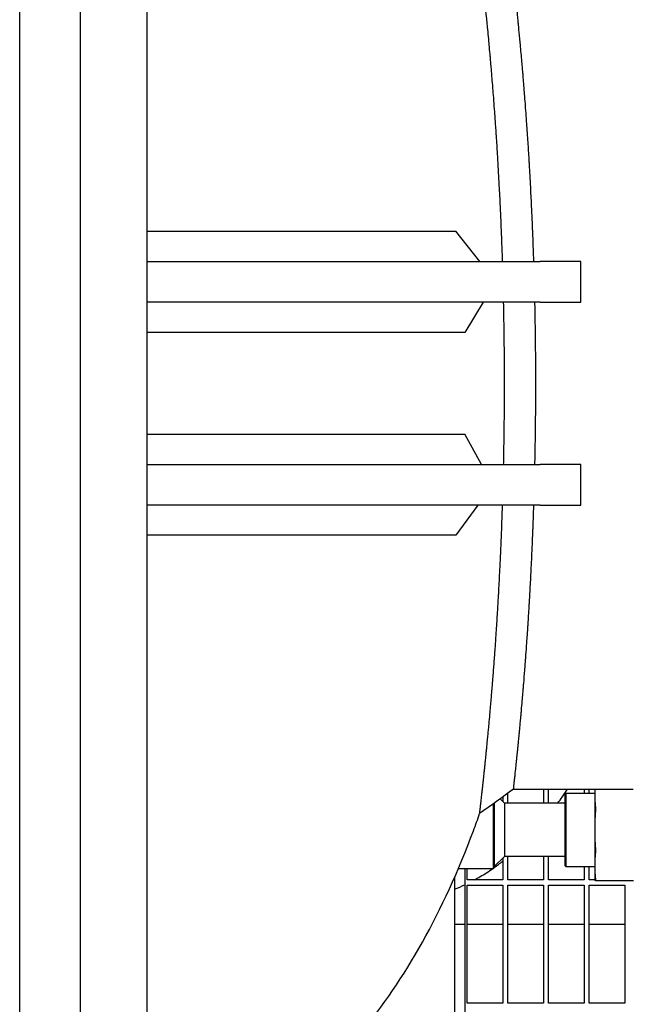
# Model space of a CAD drawing. Header units: inches. Extents: x 24 to 1128, y -69 to 748.
# Tile 622 of 656: x 722 to 737, y 603 to 628. Entities that reach past the tile are written whole.
import ezdxf

# ---------------------------------------------------------------- set-up
doc = ezdxf.new("R2010")
doc.units = ezdxf.units.IN
doc.header["$LTSCALE"] = 32
doc.header["$MEASUREMENT"] = 0
doc.layers.add('Visible (ANSI)', color=7, linetype='Continuous', lineweight=30)

msp = doc.modelspace()

# ---------------------------------------------------------------- linework, layer by layer
at = {"layer": 'Visible (ANSI)'}
for p, q in [((723.65563, 589.16853), (723.65563, 686.41146)), ((722.15563, 588.41853), (722.15563, 684.91146)), ((725.28063, 680.23103), (725.28063, 589.16853)), ((725.28063, 622.41326), (725.40563, 622.41326)), ((725.40563, 622.41326), (732.88963, 622.41326)), ((733.47805, 621.66853), (732.88963, 622.41326)), ((725.28063, 621.66853), (734.96578, 621.66853)), ((735.96578, 621.66853), (734.96578, 621.66853)), ((735.96578, 620.66853), (735.96578, 621.66853)), ((734.96578, 620.66853), (725.28063, 620.66853)), ((733.56619, 620.66853), (733.10954, 619.9238)), ((734.96578, 620.66853), (735.96578, 620.66853)), ((725.40563, 619.9238), (725.28063, 619.9238)), ((733.10954, 619.9238), (725.40563, 619.9238)), ((725.28063, 617.41259), (725.40563, 617.41259)), ((733.52161, 616.66853), (733.10924, 617.41259)), ((725.28063, 616.66853), (734.96578, 616.66853)), ((735.96578, 616.66853), (734.96578, 616.66853)), ((735.96578, 615.66853), (735.96578, 616.66853)), ((734.96578, 615.66853), (725.28063, 615.66853)), ((733.43326, 615.66853), (732.88944, 614.92447)), ((734.96578, 615.66853), (735.96578, 615.66853)), ((725.40563, 614.92447), (725.28063, 614.92447)), ((732.88944, 614.92447), (725.40563, 614.92447)), ((734.31032, 608.66853), (737.25198, 608.66853)), ((735.04813, 608.66853), (735.04813, 608.32603)), ((735.17313, 608.32603), (735.17313, 608.66853)), ((736.04813, 608.66853), (736.04813, 608.56853)), ((736.17313, 608.56853), (736.17313, 608.66853)), ((736.30817, 608.66853), (736.30817, 608.55241)), ((734.08467, 608.32603), (733.97977, 608.43093)), ((734.04813, 608.48007), (734.04813, 608.36257)), ((734.17313, 608.32603), (734.17313, 608.56993)), ((735.58467, 608.5529), (735.6003, 608.56853)), ((735.58467, 606.78415), (735.58467, 608.5529)), ((735.6003, 608.56853), (735.6003, 606.76853)), ((735.6003, 608.56853), (736.30817, 608.56853)), ((736.30817, 608.55241), (736.30817, 607.66853)), ((733.81905, 606.71853), (733.81905, 608.31537)), ((733.83467, 608.32661), (733.83467, 606.73415)), ((735.58467, 608.32603), (734.08467, 608.32603)), ((734.08467, 608.32603), (734.08467, 607.66853)), ((734.08467, 607.66853), (734.08467, 607.01103)), ((736.30817, 607.66853), (736.30817, 606.78465)), ((734.08467, 607.01103), (733.83467, 606.76103)), ((734.04813, 606.97449), (734.04813, 606.43228)), ((735.58467, 607.01103), (734.08467, 607.01103)), ((734.17313, 606.43228), (734.17313, 607.01103)), ((735.04813, 607.01103), (735.04813, 606.43228)), ((735.17313, 606.43228), (735.17313, 607.01103)), ((732.95377, 606.71853), (733.81905, 606.71853)), ((733.11063, 606.71853), (733.11063, 588.79353)), ((733.17313, 606.43228), (733.17313, 606.71853)), ((733.83467, 606.73415), (733.81905, 606.71853)), ((735.58467, 606.78415), (735.6003, 606.76853)), ((735.6003, 606.76853), (736.30817, 606.76853)), ((736.04813, 606.76853), (736.04813, 606.43228)), ((736.17313, 606.43228), (736.17313, 606.76853)), ((736.30817, 606.78465), (736.30817, 606.41853)), ((732.86063, 606.50271), (732.86063, 588.79353)), ((734.04813, 606.43228), (733.17313, 606.43228)), ((735.04813, 606.43228), (734.17313, 606.43228)), ((736.04813, 606.43228), (735.17313, 606.43228)), ((736.30817, 606.43228), (736.17313, 606.43228)), ((736.3268, 606.41853), (737.26454, 606.41853)), ((733.17313, 603.40103), (733.17313, 606.30728)), ((733.17313, 606.30728), (734.04813, 606.30728)), ((734.04813, 606.30728), (734.04813, 603.40103)), ((734.17313, 603.40103), (734.17313, 606.30728)), ((734.17313, 606.30728), (735.04813, 606.30728)), ((735.04813, 606.30728), (735.04813, 603.40103)), ((735.17313, 603.40103), (735.17313, 606.30728)), ((735.17313, 606.30728), (736.04813, 606.30728)), ((736.04813, 606.30728), (736.04813, 603.40103)), ((736.17313, 603.40103), (736.17313, 606.30728)), ((736.17313, 606.30728), (737.04813, 606.30728)), ((737.04813, 606.30728), (737.04813, 603.40103)), ((733.11063, 605.33853), (732.86063, 605.33853)), ((734.04813, 605.33853), (733.17313, 605.33853)), ((735.04813, 605.33853), (734.17313, 605.33853)), ((736.04813, 605.33853), (735.17313, 605.33853)), ((737.04813, 605.33853), (736.17313, 605.33853)), ((734.04813, 603.40103), (733.17313, 603.40103)), ((735.04813, 603.40103), (734.17313, 603.40103)), ((736.04813, 603.40103), (735.17313, 603.40103)), ((737.04813, 603.40103), (736.17313, 603.40103))]:
    msp.add_line(p, q, dxfattribs=at)
for points, knots in [([(734.04049, 621.66853), (734.03693, 621.77924), (734.03319, 621.8896), (734.02927, 621.99954), (734.02896, 622.00812), (734.02866, 622.0167), (734.02835, 622.02528), (734.02448, 622.13276), (734.02045, 622.23983), (734.01624, 622.34644), (734.01587, 622.35583), (734.0155, 622.36521), (734.01513, 622.37459), (734.01494, 622.37924), (734.01476, 622.38389), (734.01457, 622.38854), (734.0082, 622.54834), (734.00145, 622.70708), (733.99436, 622.86458), (733.99191, 622.91889), (733.98942, 622.9731), (733.98688, 623.02721), (733.98637, 623.03826), (733.98585, 623.04931), (733.98533, 623.06035), (733.98058, 623.16096), (733.97568, 623.26119), (733.97065, 623.36096), (733.97006, 623.37265), (733.96946, 623.38434), (733.96887, 623.39602), (733.95828, 623.60415), (733.94709, 623.81019), (733.93538, 624.01342), (733.93465, 624.02594), (733.93393, 624.03846), (733.9332, 624.05096), (733.92901, 624.12314), (733.92476, 624.19497), (733.92044, 624.26639), (733.91914, 624.28795), (733.91783, 624.30947), (733.91651, 624.33095), (733.91573, 624.3438), (733.91494, 624.35664), (733.91415, 624.36946), (733.90495, 624.51883), (733.89549, 624.66637), (733.88583, 624.81172), (733.88285, 624.85654), (733.87984, 624.90123), (733.87681, 624.94577), (733.87589, 624.95938), (733.87496, 624.97297), (733.87403, 624.98656), (733.86813, 625.07267), (733.86216, 625.15821), (733.8561, 625.24307), (733.85512, 625.25686), (733.85413, 625.27063), (733.85315, 625.28438), (733.83966, 625.47223), (733.82583, 625.65664), (733.81179, 625.83663), (733.81073, 625.85021), (733.80967, 625.86377), (733.8086, 625.87731), (733.8019, 625.96271), (733.79516, 626.04709), (733.78839, 626.13034), (733.7873, 626.14369), (733.78621, 626.15701), (733.78513, 626.17031), (733.77831, 626.25359), (733.77148, 626.33572), (733.76463, 626.4166), (733.76077, 626.46224), (733.75691, 626.50749), (733.75305, 626.55232), (733.74917, 626.59733), (733.74528, 626.64204), (733.74139, 626.68641), (733.74026, 626.69932), (733.73913, 626.71221), (733.73799, 626.72507), (733.73133, 626.80063), (733.72466, 626.8752), (733.718, 626.94866), (733.71687, 626.9611), (733.71574, 626.97351), (733.71462, 626.98588), (733.70766, 627.06221), (733.70073, 627.13721), (733.69383, 627.21074), (733.68653, 627.28864), (733.67928, 627.36489), (733.67211, 627.43934), (733.67105, 627.45025), (733.67, 627.46112), (733.66896, 627.47196), (733.66255, 627.53818), (733.65621, 627.60295), (733.64995, 627.66616), (733.64895, 627.67624), (733.64796, 627.68627), (733.64696, 627.69627), (733.63741, 627.79245), (733.62806, 627.88492), (733.61898, 627.97338), (733.61529, 628.00935), (733.61164, 628.04476), (733.60802, 628.07958), (733.60713, 628.08811), (733.60625, 628.0966), (733.60537, 628.10506), (733.59962, 628.16028), (733.59397, 628.21398), (733.58845, 628.26603), (733.58765, 628.27359), (733.58685, 628.28112), (733.58606, 628.28861), (733.57419, 628.40027), (733.56292, 628.50427), (733.55249, 628.59907), (733.5519, 628.60442), (733.55132, 628.60974), (733.55074, 628.61503), (733.54577, 628.66009), (733.54102, 628.70295), (733.53648, 628.74354), (733.536, 628.74784), (733.53553, 628.75211), (733.53505, 628.75635), (733.52808, 628.81875), (733.52165, 628.87565), (733.51582, 628.92686), (733.51576, 628.92734), (733.51571, 628.92782), (733.51565, 628.9283), (733.51531, 628.93131), (733.51497, 628.9343), (733.51463, 628.93728), (733.51331, 628.94888), (733.51202, 628.9602), (733.51075, 628.97123), (733.51037, 628.9746), (733.50999, 628.97794), (733.50961, 628.98126), (733.5093, 628.9839), (733.509, 628.98652), (733.50871, 628.98912), (733.50518, 629.01994), (733.5019, 629.04836), (733.4989, 629.0743), (733.49869, 629.07616), (733.49848, 629.07801), (733.49826, 629.07984), (733.49687, 629.09185), (733.49555, 629.10331), (733.49428, 629.11422), (733.49411, 629.1157), (733.49394, 629.11718), (733.49377, 629.11864), (733.49107, 629.14191), (733.48866, 629.16255), (733.48656, 629.1805), (733.48647, 629.18133), (733.48637, 629.18215), (733.48627, 629.18297), (733.48527, 629.19153), (733.48434, 629.19946), (733.48349, 629.20675), (733.48342, 629.20732), (733.48336, 629.20788), (733.48329, 629.20844), (733.48152, 629.22359), (733.48007, 629.23589), (733.47896, 629.24531), (733.47894, 629.2455), (733.47892, 629.24568), (733.4789, 629.24587), (733.47836, 629.25048), (733.4779, 629.25439), (733.47752, 629.25756), (733.47751, 629.25764), (733.4775, 629.25772), (733.47749, 629.2578), (733.47673, 629.26425), (733.47633, 629.26765), (733.47629, 629.26803), (733.47629, 629.26804), (733.47629, 629.26805), (733.47629, 629.26806), (733.47628, 629.26807), (733.47628, 629.26807), (733.47628, 629.26807)], [0.01490755, 0.01490755, 0.01490755, 0.01490755, 0.020610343, 0.020610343, 0.020610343, 0.021055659, 0.021055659, 0.021055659, 0.026633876, 0.026633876, 0.026633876, 0.02712496, 0.02712496, 0.02712496, 0.027368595, 0.027368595, 0.027368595, 0.035739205, 0.035739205, 0.035739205, 0.038625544, 0.038625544, 0.038625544, 0.039215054, 0.039215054, 0.039215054, 0.04458704, 0.04458704, 0.04458704, 0.045216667, 0.045216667, 0.045216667, 0.056436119, 0.056436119, 0.056436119, 0.057127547, 0.057127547, 0.057127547, 0.061119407, 0.061119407, 0.061119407, 0.062324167, 0.062324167, 0.062324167, 0.063044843, 0.063044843, 0.063044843, 0.071439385, 0.071439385, 0.071439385, 0.074028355, 0.074028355, 0.074028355, 0.074819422, 0.074819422, 0.074819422, 0.079835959, 0.079835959, 0.079835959, 0.080651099, 0.080651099, 0.080651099, 0.091784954, 0.091784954, 0.091784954, 0.092625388, 0.092625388, 0.092625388, 0.097928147, 0.097928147, 0.097928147, 0.098778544, 0.098778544, 0.098778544, 0.104106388, 0.104106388, 0.104106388, 0.107112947, 0.107112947, 0.107112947, 0.110131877, 0.110131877, 0.110131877, 0.111010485, 0.111010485, 0.111010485, 0.116174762, 0.116174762, 0.116174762, 0.117049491, 0.117049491, 0.117049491, 0.122445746, 0.122445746, 0.122445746, 0.128162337, 0.128162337, 0.128162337, 0.128999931, 0.128999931, 0.128999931, 0.134121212, 0.134121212, 0.134121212, 0.134937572, 0.134937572, 0.134937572, 0.142791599, 0.142791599, 0.142791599, 0.145984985, 0.145984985, 0.145984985, 0.146766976, 0.146766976, 0.146766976, 0.151873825, 0.151873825, 0.151873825, 0.152615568, 0.152615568, 0.152615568, 0.163672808, 0.163672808, 0.163672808, 0.164297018, 0.164297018, 0.164297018, 0.169612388, 0.169612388, 0.169612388, 0.170174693, 0.170174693, 0.170174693, 0.178443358, 0.178443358, 0.178443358, 0.178521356, 0.178521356, 0.178521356, 0.179008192, 0.179008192, 0.179008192, 0.180908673, 0.180908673, 0.180908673, 0.181489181, 0.181489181, 0.181489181, 0.181950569, 0.181950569, 0.181950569, 0.187415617, 0.187415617, 0.187415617, 0.187807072, 0.187807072, 0.187807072, 0.190373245, 0.190373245, 0.190373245, 0.190722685, 0.190722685, 0.190722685, 0.196274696, 0.196274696, 0.196274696, 0.196531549, 0.196531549, 0.196531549, 0.199217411, 0.199217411, 0.199217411, 0.199425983, 0.199425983, 0.199425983, 0.205083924, 0.205083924, 0.205083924, 0.205197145, 0.205197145, 0.205197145, 0.208006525, 0.208006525, 0.208006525, 0.208075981, 0.208075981, 0.208075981, 0.213849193, 0.213849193, 0.213849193, 0.214050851, 0.214050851, 0.214050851, 0.214216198, 0.214216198, 0.214216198, 0.214216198]), ([(734.81057, 621.66853), (734.80839, 621.7357), (734.80615, 621.80272), (734.80384, 621.86957), (734.80356, 621.8778), (734.80327, 621.88602), (734.80299, 621.89424), (734.7994, 621.99723), (734.79566, 622.09982), (734.79176, 622.20194), (734.79142, 622.21093), (734.79108, 622.21992), (734.79073, 622.2289), (734.79056, 622.23336), (734.79039, 622.23782), (734.79022, 622.24227), (734.78431, 622.39534), (734.77806, 622.54736), (734.77149, 622.69818), (734.76922, 622.75018), (734.76691, 622.80205), (734.76457, 622.85378), (734.76409, 622.86435), (734.76361, 622.87491), (734.76313, 622.88546), (734.75874, 622.98164), (734.75422, 623.07733), (734.74958, 623.17247), (734.74903, 623.18362), (734.74849, 623.19477), (734.74794, 623.2059), (734.73818, 623.40434), (734.72789, 623.60036), (734.71714, 623.79345), (734.71648, 623.80535), (734.71582, 623.81724), (734.71515, 623.82911), (734.71131, 623.89768), (734.7074, 623.96588), (734.70345, 624.03369), (734.70225, 624.05415), (734.70105, 624.07458), (734.69985, 624.09497), (734.69913, 624.10717), (734.69841, 624.11935), (734.69768, 624.13153), (734.68926, 624.2733), (734.6806, 624.41327), (734.67176, 624.55116), (734.66903, 624.59369), (734.66628, 624.63604), (734.66352, 624.67822), (734.66267, 624.6911), (734.66182, 624.70397), (734.66098, 624.71683), (734.6556, 624.79833), (734.65015, 624.87914), (734.64465, 624.9592), (734.64375, 624.97221), (734.64286, 624.9852), (734.64196, 624.99816), (734.62971, 625.17529), (734.61718, 625.34863), (734.60451, 625.51748), (734.60355, 625.53022), (734.60259, 625.54294), (734.60163, 625.55564), (734.59559, 625.63573), (734.58951, 625.71479), (734.58341, 625.79275), (734.58243, 625.80525), (734.58145, 625.81772), (734.58047, 625.83017), (734.57434, 625.90813), (734.56819, 625.98498), (734.56205, 626.06062), (734.55857, 626.10331), (734.5551, 626.14562), (734.55164, 626.18753), (734.54815, 626.22961), (734.54467, 626.27135), (734.54119, 626.31271), (734.54017, 626.32475), (734.53916, 626.33676), (734.53814, 626.34873), (734.53219, 626.41913), (734.52624, 626.48844), (734.52031, 626.55655), (734.51931, 626.56809), (734.5183, 626.57959), (734.5173, 626.59105), (734.51112, 626.66178), (734.50497, 626.73114), (734.49887, 626.79905), (734.4924, 626.87098), (734.486, 626.94128), (734.47967, 627.00984), (734.47874, 627.01989), (734.47782, 627.0299), (734.47689, 627.03987), (734.47124, 627.10083), (734.46566, 627.16039), (734.46016, 627.21847), (734.45928, 627.22773), (734.4584, 627.23695), (734.45753, 627.24614), (734.44913, 627.33449), (734.44093, 627.41935), (734.43297, 627.50049), (734.42973, 627.53348), (734.42654, 627.56589), (734.42338, 627.5977), (734.42261, 627.60549), (734.42184, 627.61325), (734.42107, 627.62097), (734.41605, 627.67138), (734.41114, 627.72026), (734.40636, 627.76754), (734.40566, 627.7744), (734.40497, 627.78124), (734.40428, 627.78804), (734.394, 627.8894), (734.38428, 627.98339), (734.37532, 628.06884), (734.37481, 628.07367), (734.37431, 628.07846), (734.37381, 628.08323), (734.36955, 628.12384), (734.36547, 628.16243), (734.36158, 628.19898), (734.36117, 628.20284), (734.36076, 628.20668), (734.36035, 628.2105), (734.35437, 628.26668), (734.34886, 628.31788), (734.34387, 628.364), (734.34382, 628.36444), (734.34377, 628.36487), (734.34372, 628.3653), (734.34343, 628.36801), (734.34314, 628.37071), (734.34285, 628.37338), (734.34172, 628.38382), (734.34061, 628.394), (734.33953, 628.4039), (734.3392, 628.40693), (734.33888, 628.40993), (734.33855, 628.4129), (734.3383, 628.41527), (734.33804, 628.41762), (734.33779, 628.41995), (734.33477, 628.44758), (734.33199, 628.47299), (734.32945, 628.49613), (734.32926, 628.49779), (734.32908, 628.49943), (734.3289, 628.50107), (734.32773, 628.51178), (734.3266, 628.52199), (734.32553, 628.5317), (734.32538, 628.53302), (734.32524, 628.53434), (734.3251, 628.53564), (734.32281, 628.55635), (734.32078, 628.57469), (734.31901, 628.59064), (734.31892, 628.59137), (734.31884, 628.59211), (734.31876, 628.59283), (734.31792, 628.60044), (734.31713, 628.60748), (734.31641, 628.61396), (734.31636, 628.61446), (734.3163, 628.61496), (734.31625, 628.61545), (734.31475, 628.62891), (734.31353, 628.63985), (734.31259, 628.64822), (734.31257, 628.64839), (734.31255, 628.64855), (734.31254, 628.64872), (734.31208, 628.65282), (734.31169, 628.6563), (734.31137, 628.65913), (734.31136, 628.6592), (734.31136, 628.65927), (734.31135, 628.65934), (734.3107, 628.66511), (734.31036, 628.66816), (734.31032, 628.6685), (734.31032, 628.66851), (734.31032, 628.66852), (734.31032, 628.66852), (734.31032, 628.66853), (734.31032, 628.66853), (734.31032, 628.66853)], [0.01699192, 0.01699192, 0.01699192, 0.01699192, 0.020610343, 0.020610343, 0.020610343, 0.021055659, 0.021055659, 0.021055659, 0.026633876, 0.026633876, 0.026633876, 0.02712496, 0.02712496, 0.02712496, 0.027368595, 0.027368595, 0.027368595, 0.035739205, 0.035739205, 0.035739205, 0.038625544, 0.038625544, 0.038625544, 0.039215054, 0.039215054, 0.039215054, 0.04458704, 0.04458704, 0.04458704, 0.045216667, 0.045216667, 0.045216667, 0.056436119, 0.056436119, 0.056436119, 0.057127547, 0.057127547, 0.057127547, 0.061119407, 0.061119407, 0.061119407, 0.062324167, 0.062324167, 0.062324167, 0.063044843, 0.063044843, 0.063044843, 0.071439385, 0.071439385, 0.071439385, 0.074028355, 0.074028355, 0.074028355, 0.074819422, 0.074819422, 0.074819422, 0.079835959, 0.079835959, 0.079835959, 0.080651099, 0.080651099, 0.080651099, 0.091784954, 0.091784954, 0.091784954, 0.092625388, 0.092625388, 0.092625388, 0.097928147, 0.097928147, 0.097928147, 0.098778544, 0.098778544, 0.098778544, 0.104106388, 0.104106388, 0.104106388, 0.107112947, 0.107112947, 0.107112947, 0.110131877, 0.110131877, 0.110131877, 0.111010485, 0.111010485, 0.111010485, 0.116174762, 0.116174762, 0.116174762, 0.117049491, 0.117049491, 0.117049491, 0.122445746, 0.122445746, 0.122445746, 0.128162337, 0.128162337, 0.128162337, 0.128999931, 0.128999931, 0.128999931, 0.134121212, 0.134121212, 0.134121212, 0.134937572, 0.134937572, 0.134937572, 0.142791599, 0.142791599, 0.142791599, 0.145984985, 0.145984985, 0.145984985, 0.146766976, 0.146766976, 0.146766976, 0.151873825, 0.151873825, 0.151873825, 0.152615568, 0.152615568, 0.152615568, 0.163672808, 0.163672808, 0.163672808, 0.164297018, 0.164297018, 0.164297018, 0.169612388, 0.169612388, 0.169612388, 0.170174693, 0.170174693, 0.170174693, 0.178443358, 0.178443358, 0.178443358, 0.178521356, 0.178521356, 0.178521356, 0.179008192, 0.179008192, 0.179008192, 0.180908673, 0.180908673, 0.180908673, 0.181489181, 0.181489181, 0.181489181, 0.181950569, 0.181950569, 0.181950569, 0.187415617, 0.187415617, 0.187415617, 0.187807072, 0.187807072, 0.187807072, 0.190373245, 0.190373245, 0.190373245, 0.190722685, 0.190722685, 0.190722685, 0.196274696, 0.196274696, 0.196274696, 0.196531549, 0.196531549, 0.196531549, 0.199217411, 0.199217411, 0.199217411, 0.199425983, 0.199425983, 0.199425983, 0.205083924, 0.205083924, 0.205083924, 0.205197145, 0.205197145, 0.205197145, 0.208006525, 0.208006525, 0.208006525, 0.208075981, 0.208075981, 0.208075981, 0.213849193, 0.213849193, 0.213849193, 0.214050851, 0.214050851, 0.214050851, 0.214215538, 0.214215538, 0.214215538, 0.214215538]), ([(734.08855, 618.66853), (734.08855, 618.75319), (734.08844, 618.83785), (734.08821, 618.92249), (734.0882, 618.92318), (734.0882, 618.92388), (734.0882, 618.92458), (734.08789, 619.03894), (734.08737, 619.15328), (734.08664, 619.26752), (734.08663, 619.26919), (734.08662, 619.27086), (734.08661, 619.27253), (734.08514, 619.50067), (734.08284, 619.72848), (734.07972, 619.9556), (734.07967, 619.95916), (734.07962, 619.96273), (734.07957, 619.96629), (734.07804, 620.077), (734.07631, 620.18753), (734.07439, 620.2979), (734.07431, 620.3024), (734.07423, 620.30691), (734.07415, 620.31142), (734.07206, 620.43066), (734.06975, 620.54972), (734.06721, 620.66853)], [0.964301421, 0.964301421, 0.964301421, 0.964301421, 0.9685452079, 0.9685452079, 0.9685452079, 0.9685801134, 0.9685801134, 0.9685801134, 0.9743145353, 0.9743145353, 0.9743145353, 0.9743982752, 0.9743982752, 0.9743982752, 0.9858494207, 0.9858494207, 0.9858494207, 0.9860291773, 0.9860291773, 0.9860291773, 0.9916117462, 0.9916117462, 0.9916117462, 0.9918398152, 0.9918398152, 0.9918398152, 0.9978724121, 0.9978724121, 0.9978724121, 0.9978724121]), ([(734.85898, 618.66853), (734.85898, 618.74999), (734.85887, 618.83146), (734.85866, 618.91292), (734.85866, 618.91359), (734.85866, 618.91426), (734.85866, 618.91493), (734.85836, 619.02501), (734.85788, 619.13506), (734.8572, 619.24502), (734.85719, 619.24662), (734.85718, 619.24823), (734.85717, 619.24984), (734.8558, 619.46942), (734.85365, 619.68864), (734.85074, 619.90705), (734.8507, 619.91048), (734.85065, 619.91391), (734.85061, 619.91734), (734.84918, 620.02381), (734.84757, 620.13015), (734.84578, 620.2363), (734.84571, 620.24064), (734.84563, 620.24497), (734.84556, 620.24931), (734.84318, 620.38943), (734.84048, 620.52922), (734.83749, 620.66853)], [0.964301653, 0.964301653, 0.964301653, 0.964301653, 0.9685452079, 0.9685452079, 0.9685452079, 0.9685801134, 0.9685801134, 0.9685801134, 0.9743145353, 0.9743145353, 0.9743145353, 0.9743982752, 0.9743982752, 0.9743982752, 0.9858494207, 0.9858494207, 0.9858494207, 0.9860291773, 0.9860291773, 0.9860291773, 0.9916117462, 0.9916117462, 0.9916117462, 0.9918398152, 0.9918398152, 0.9918398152, 0.99921048, 0.99921048, 0.99921048, 0.99921048]), ([(734.06721, 616.66853), (734.06851, 616.72936), (734.06975, 616.79026), (734.07093, 616.85122), (734.07103, 616.85619), (734.07113, 616.86115), (734.07122, 616.86612), (734.07331, 616.97449), (734.07521, 617.08307), (734.07692, 617.19174), (734.07698, 617.1958), (734.07705, 617.19985), (734.07711, 617.20391), (734.07734, 617.2185), (734.07756, 617.23309), (734.07778, 617.24768), (734.08097, 617.4581), (734.08346, 617.66917), (734.08524, 617.88058), (734.08526, 617.88275), (734.08528, 617.88493), (734.08529, 617.8871), (734.08549, 617.91042), (734.08567, 617.93375), (734.08585, 617.95708), (734.08654, 618.04731), (734.08709, 618.13774), (734.08752, 618.22826), (734.08752, 618.22949), (734.08753, 618.23072), (734.08753, 618.23194), (734.08821, 618.37737), (734.08855, 618.52304), (734.08855, 618.66853)], [0.9307019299, 0.9307019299, 0.9307019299, 0.9307019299, 0.9337940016, 0.9337940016, 0.9337940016, 0.9340458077, 0.9340458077, 0.9340458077, 0.9395418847, 0.9395418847, 0.9395418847, 0.9397470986, 0.9397470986, 0.9397470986, 0.9404847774, 0.9404847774, 0.9404847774, 0.9511245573, 0.9511245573, 0.9511245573, 0.9512338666, 0.9512338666, 0.9512338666, 0.9524075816, 0.9524075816, 0.9524075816, 0.9569470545, 0.9569470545, 0.9569470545, 0.9570085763, 0.9570085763, 0.9570085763, 0.964301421, 0.964301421, 0.964301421, 0.964301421]), ([(734.83749, 616.66853), (734.83929, 616.75223), (734.84098, 616.83609), (734.84256, 616.92008), (734.84265, 616.92485), (734.84274, 616.92963), (734.84283, 616.9344), (734.84477, 617.03858), (734.84654, 617.14296), (734.84814, 617.2475), (734.8482, 617.2514), (734.84825, 617.2553), (734.84831, 617.25921), (734.84853, 617.27324), (734.84874, 617.28727), (734.84894, 617.30131), (734.85192, 617.50377), (734.85424, 617.70683), (734.85589, 617.91022), (734.85591, 617.91231), (734.85593, 617.9144), (734.85594, 617.91649), (734.85613, 617.93892), (734.8563, 617.96136), (734.85646, 617.98381), (734.8571, 618.07061), (734.85762, 618.15764), (734.85802, 618.24477), (734.85802, 618.24595), (734.85803, 618.24713), (734.85803, 618.24831), (734.85867, 618.38828), (734.85898, 618.52852), (734.85898, 618.66852), (734.85898, 618.66852), (734.85898, 618.66853), (734.85898, 618.66853)], [0.9293619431, 0.9293619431, 0.9293619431, 0.9293619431, 0.9337940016, 0.9337940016, 0.9337940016, 0.9340458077, 0.9340458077, 0.9340458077, 0.9395418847, 0.9395418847, 0.9395418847, 0.9397470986, 0.9397470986, 0.9397470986, 0.9404847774, 0.9404847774, 0.9404847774, 0.9511245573, 0.9511245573, 0.9511245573, 0.9512338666, 0.9512338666, 0.9512338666, 0.9524075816, 0.9524075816, 0.9524075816, 0.9569470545, 0.9569470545, 0.9569470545, 0.9570085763, 0.9570085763, 0.9570085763, 0.964301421, 0.964301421, 0.964301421, 0.964301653, 0.964301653, 0.964301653, 0.964301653]), ([(725.40563, 617.41259), (725.82633, 617.41259), (726.24302, 617.41259), (727.07139, 617.41259), (727.47538, 617.41259), (728.69638, 617.41259), (729.4367, 617.41259), (731.27042, 617.41259), (732.29677, 617.41259), (733.10924, 617.41259)], [-34.0633885, -34.0633885, -34.0633885, -34.0633885, -29.95603258, -29.95603258, -25.75656749, -25.75656749, -16.71650541, -16.71650541, -0.05386964, -0.05386964, -0.05386964, -0.05386964]), ([(733.47628, 608.06899), (733.47628, 608.06899), (733.47782, 608.08194), (733.4808, 608.1074), (733.48173, 608.11532), (733.4828, 608.12444), (733.48401, 608.13476), (733.48409, 608.13543), (733.48417, 608.1361), (733.48425, 608.13678), (733.48692, 608.15957), (733.49024, 608.188), (733.49417, 608.2219), (733.49589, 608.23671), (733.49773, 608.25259), (733.49969, 608.26953), (733.4999, 608.27135), (733.50011, 608.27318), (733.50032, 608.27503), (733.50233, 608.29242), (733.50446, 608.31089), (733.50669, 608.3304), (733.50696, 608.33275), (733.50724, 608.33512), (733.50751, 608.3375), (733.50856, 608.34664), (733.50963, 608.35601), (733.51073, 608.36559), (733.51232, 608.37949), (733.51395, 608.39385), (733.51564, 608.40864), (733.51806, 608.42994), (733.5206, 608.45225), (733.52323, 608.47551), (733.52363, 608.47911), (733.52404, 608.48274), (733.52445, 608.48639), (733.5271, 608.50985), (733.52985, 608.53426), (733.53268, 608.55955), (733.53316, 608.5638), (733.53364, 608.56808), (733.53412, 608.57239), (733.53741, 608.60174), (733.5408, 608.63223), (733.5443, 608.66375), (733.54738, 608.69156), (733.55055, 608.72031), (733.55381, 608.74998), (733.55441, 608.75549), (733.55502, 608.76104), (733.55563, 608.76662), (733.55881, 608.79562), (733.56207, 608.82547), (733.5654, 608.85612), (733.56607, 608.86233), (733.56675, 608.86857), (733.56743, 608.87485), (733.57124, 608.91002), (733.57514, 608.94623), (733.57912, 608.98337), (733.58282, 609.01793), (733.58659, 609.05334), (733.59042, 609.08957), (733.59123, 609.09723), (733.59204, 609.10493), (733.59286, 609.11266), (733.59644, 609.14661), (733.60008, 609.18127), (733.60376, 609.2166), (733.60463, 609.22492), (733.6055, 609.23328), (733.60638, 609.24168), (733.61047, 609.28101), (733.61462, 609.32115), (733.61882, 609.36206), (733.62312, 609.40401), (733.62748, 609.44684), (733.6319, 609.49051), (733.63286, 609.50003), (733.63383, 609.50959), (733.63479, 609.5192), (733.63869, 609.55788), (733.64263, 609.5972), (733.64659, 609.63709), (733.6476, 609.64722), (733.64861, 609.65739), (733.64962, 609.66759), (733.65368, 609.70854), (733.65776, 609.75007), (733.66187, 609.79214), (733.66687, 609.84338), (733.67192, 609.89562), (733.67701, 609.94874), (733.67808, 609.95998), (733.67916, 609.97125), (733.68024, 609.98256), (733.68435, 610.02567), (733.68849, 610.06934), (733.69263, 610.11351), (733.69304, 610.11781), (733.69344, 610.12212), (733.69384, 610.12643), (733.69454, 610.13386), (733.69524, 610.1413), (733.69593, 610.14875), (733.69963, 610.18826), (733.70333, 610.22814), (733.70703, 610.26836), (733.71446, 610.34904), (733.72195, 610.43161), (733.72946, 610.51572), (733.73058, 610.52833), (733.73171, 610.54098), (733.73283, 610.55366), (733.73877, 610.62047), (733.7447, 610.68821), (733.75062, 610.75666), (733.75145, 610.76621), (733.75227, 610.77577), (733.7531, 610.78535), (733.7534, 610.7888), (733.75369, 610.79225), (733.75399, 610.79571), (733.75754, 610.83694), (733.76109, 610.87853), (733.76463, 610.92046), (733.77416, 611.03303), (733.78367, 611.14806), (733.79309, 611.26484), (733.79418, 611.27837), (733.79527, 611.29192), (733.79636, 611.30549), (733.79721, 611.31604), (733.79806, 611.32661), (733.7989, 611.33719), (733.80402, 611.40129), (733.80912, 611.46605), (733.8142, 611.5314), (733.81526, 611.54503), (733.81631, 611.5587), (733.81737, 611.57238), (733.82618, 611.68647), (733.8349, 611.80227), (733.84347, 611.91933), (733.84756, 611.97504), (733.85162, 612.03117), (733.85565, 612.08765), (733.85662, 612.10125), (733.85759, 612.11487), (733.85856, 612.1285), (733.86438, 612.21054), (733.87014, 612.29332), (733.87582, 612.37666), (733.87674, 612.39016), (733.87765, 612.40367), (733.87857, 612.4172), (733.88105, 612.45386), (733.88352, 612.49061), (733.88597, 612.52746), (733.89574, 612.67447), (733.90531, 612.82381), (733.91459, 612.97469), (733.91538, 612.98767), (733.91618, 613.00066), (733.91698, 613.01367), (733.91813, 613.03265), (733.91929, 613.05165), (733.92044, 613.07067), (733.9222, 613.09975), (733.92394, 613.12888), (733.92568, 613.15805), (733.92815, 613.19956), (733.9306, 613.24121), (733.93302, 613.283), (733.93375, 613.29556), (733.93448, 613.30813), (733.93521, 613.32072), (733.94448, 613.48149), (733.95344, 613.6442), (733.96201, 613.80802), (733.9637, 613.84035), (733.96538, 613.87276), (733.96704, 613.90523), (733.96764, 613.91684), (733.96823, 613.92846), (733.96882, 613.94009), (733.97351, 614.03229), (733.97809, 614.12499), (733.98254, 614.2181), (733.98307, 614.22918), (733.9836, 614.24025), (733.98413, 614.25134), (733.98764, 614.32544), (733.99108, 614.3998), (733.99444, 614.47436), (734.00015, 614.60103), (734.00563, 614.72854), (734.01086, 614.85663), (734.01126, 614.86643), (734.01166, 614.87624), (734.01206, 614.88604), (734.01291, 614.90704), (734.01376, 614.92805), (734.0146, 614.94908), (734.01731, 615.01726), (734.01996, 615.0856), (734.02254, 615.15408), (734.02289, 615.16327), (734.02323, 615.17246), (734.02358, 615.18165), (734.02392, 615.19073), (734.02425, 615.19981), (734.02459, 615.2089), (734.03024, 615.3613), (734.03555, 615.51461), (734.04049, 615.66853)], [0.713977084, 0.713977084, 0.713977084, 0.713977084, 0.725846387, 0.725846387, 0.725846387, 0.729538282, 0.729538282, 0.729538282, 0.729776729, 0.729776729, 0.729776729, 0.737811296, 0.737811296, 0.737811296, 0.741320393, 0.741320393, 0.741320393, 0.741697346, 0.741697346, 0.741697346, 0.745252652, 0.745252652, 0.745252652, 0.745681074, 0.745681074, 0.745681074, 0.747326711, 0.747326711, 0.747326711, 0.749713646, 0.749713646, 0.749713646, 0.753150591, 0.753150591, 0.753150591, 0.753682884, 0.753682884, 0.753682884, 0.757105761, 0.757105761, 0.757105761, 0.757681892, 0.757681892, 0.757681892, 0.761608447, 0.761608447, 0.761608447, 0.765071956, 0.765071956, 0.765071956, 0.765715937, 0.765715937, 0.765715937, 0.769063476, 0.769063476, 0.769063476, 0.76974159, 0.76974159, 0.76974159, 0.773542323, 0.773542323, 0.773542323, 0.77707933, 0.77707933, 0.77707933, 0.777827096, 0.777827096, 0.777827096, 0.781110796, 0.781110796, 0.781110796, 0.781884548, 0.781884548, 0.781884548, 0.785506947, 0.785506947, 0.785506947, 0.789220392, 0.789220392, 0.789220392, 0.790030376, 0.790030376, 0.790030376, 0.793293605, 0.793293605, 0.793293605, 0.79412219, 0.79412219, 0.79412219, 0.797447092, 0.797447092, 0.797447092, 0.801496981, 0.801496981, 0.801496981, 0.802353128, 0.802353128, 0.802353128, 0.805616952, 0.805616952, 0.805616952, 0.805934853, 0.805934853, 0.805934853, 0.806482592, 0.806482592, 0.806482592, 0.809385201, 0.809385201, 0.809385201, 0.815209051, 0.815209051, 0.815209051, 0.816082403, 0.816082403, 0.816082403, 0.820684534, 0.820684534, 0.820684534, 0.821326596, 0.821326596, 0.821326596, 0.821557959, 0.821557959, 0.821557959, 0.8243182, 0.8243182, 0.8243182, 0.831729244, 0.831729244, 0.831729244, 0.832587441, 0.832587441, 0.832587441, 0.833254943, 0.833254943, 0.833254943, 0.837297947, 0.837297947, 0.837297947, 0.83814178, 0.83814178, 0.83814178, 0.845175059, 0.845175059, 0.845175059, 0.848522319, 0.848522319, 0.848522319, 0.849328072, 0.849328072, 0.849328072, 0.85417499, 0.85417499, 0.85417499, 0.854959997, 0.854959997, 0.854959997, 0.857086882, 0.857086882, 0.857086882, 0.865571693, 0.865571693, 0.865571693, 0.86630189, 0.86630189, 0.86630189, 0.867367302, 0.867367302, 0.867367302, 0.868996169, 0.868996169, 0.868996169, 0.871313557, 0.871313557, 0.871313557, 0.872010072, 0.872010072, 0.872010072, 0.880908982, 0.880908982, 0.880908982, 0.882665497, 0.882665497, 0.882665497, 0.883293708, 0.883293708, 0.883293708, 0.888274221, 0.888274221, 0.888274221, 0.888866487, 0.888866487, 0.888866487, 0.892826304, 0.892826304, 0.892826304, 0.899554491, 0.899554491, 0.899554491, 0.900069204, 0.900069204, 0.900069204, 0.901171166, 0.901171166, 0.901171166, 0.904744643, 0.904744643, 0.904744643, 0.905224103, 0.905224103, 0.905224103, 0.905697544, 0.905697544, 0.905697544, 0.913639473, 0.913639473, 0.913639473, 0.913639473]), ([(734.31032, 608.66853), (734.31032, 608.66853), (734.31032, 608.66853), (734.31032, 608.66853), (734.31032, 608.66857), (734.31162, 608.68014), (734.31414, 608.70267), (734.31492, 608.70968), (734.31582, 608.71777), (734.31684, 608.72694), (734.3169, 608.72753), (734.31697, 608.72813), (734.31704, 608.72873), (734.31929, 608.74898), (734.32211, 608.77433), (734.32545, 608.80467), (734.32692, 608.81792), (734.32848, 608.83214), (734.33015, 608.8473), (734.33033, 608.84893), (734.33051, 608.85057), (734.33069, 608.85222), (734.3324, 608.86778), (734.3342, 608.88428), (734.33611, 608.90171), (734.33634, 608.90381), (734.33657, 608.90593), (734.3368, 608.90806), (734.33769, 608.91623), (734.3386, 608.92459), (734.33953, 608.93316), (734.34089, 608.94558), (734.34228, 608.95842), (734.34371, 608.97166), (734.34578, 608.99073), (734.34794, 609.01071), (734.35018, 609.03157), (734.35053, 609.03481), (734.35088, 609.03806), (734.35123, 609.04133), (734.3535, 609.06238), (734.35585, 609.0843), (734.35827, 609.10705), (734.35868, 609.11088), (734.35909, 609.11473), (734.35951, 609.11861), (734.36232, 609.14502), (734.36524, 609.17251), (734.36825, 609.201), (734.3709, 609.22612), (734.37363, 609.25211), (734.37644, 609.27893), (734.37696, 609.28392), (734.37749, 609.28894), (734.37802, 609.29398), (734.38076, 609.3202), (734.38356, 609.34719), (734.38644, 609.37493), (734.38702, 609.38055), (734.3876, 609.3862), (734.38819, 609.39187), (734.39148, 609.4237), (734.39485, 609.45648), (734.39829, 609.49015), (734.40149, 609.52148), (734.40475, 609.55362), (734.40808, 609.58655), (734.40878, 609.59351), (734.40949, 609.60051), (734.4102, 609.60755), (734.41331, 609.63843), (734.41647, 609.66999), (734.41969, 609.70221), (734.42044, 609.7098), (734.4212, 609.71743), (734.42196, 609.72509), (734.42553, 609.76098), (734.42915, 609.79765), (734.43282, 609.8351), (734.43659, 609.87348), (734.44041, 609.9127), (734.44428, 609.95272), (734.44512, 609.96144), (734.44597, 609.97021), (734.44682, 609.97902), (734.45024, 610.01449), (734.45369, 610.05054), (734.45717, 610.08715), (734.45806, 610.09645), (734.45894, 610.10578), (734.45983, 610.11515), (734.46339, 610.15274), (734.46699, 610.1909), (734.4706, 610.22962), (734.47501, 610.27679), (734.47947, 610.32492), (734.48397, 610.37391), (734.48492, 610.38427), (734.48587, 610.39467), (734.48682, 610.4051), (734.49046, 610.44488), (734.49412, 610.48522), (734.49779, 610.52606), (734.49815, 610.53004), (734.49851, 610.53403), (734.49887, 610.53801), (734.49948, 610.54488), (734.5001, 610.55177), (734.50072, 610.55867), (734.504, 610.59523), (734.50728, 610.63218), (734.51058, 610.66948), (734.51719, 610.74433), (734.52385, 610.82091), (734.53054, 610.89904), (734.53155, 610.91076), (734.53255, 610.92251), (734.53356, 610.93429), (734.53885, 610.99639), (734.54416, 611.05943), (734.54946, 611.12331), (734.5502, 611.13222), (734.55094, 611.14115), (734.55168, 611.1501), (734.55195, 611.15332), (734.55222, 611.15655), (734.55248, 611.15977), (734.55566, 611.19828), (734.55885, 611.23712), (734.56203, 611.27628), (734.57058, 611.38143), (734.57912, 611.48886), (734.58762, 611.59832), (734.5886, 611.61099), (734.58958, 611.62369), (734.59057, 611.63642), (734.59133, 611.64632), (734.59209, 611.65624), (734.59286, 611.66617), (734.59748, 611.72633), (734.60208, 611.7871), (734.60667, 611.84846), (734.60763, 611.86127), (734.60858, 611.8741), (734.60954, 611.88696), (734.6175, 611.99412), (734.6254, 612.10302), (734.6332, 612.21347), (734.63691, 612.26604), (734.6406, 612.31898), (734.64426, 612.37229), (734.64515, 612.38512), (734.64603, 612.39797), (734.64691, 612.41084), (734.6522, 612.48826), (734.65744, 612.56641), (734.66262, 612.6452), (734.66346, 612.65796), (734.6643, 612.67074), (734.66513, 612.68354), (734.66739, 612.7182), (734.66965, 612.753), (734.67188, 612.7879), (734.68081, 612.92717), (734.68955, 613.0686), (734.69806, 613.21179), (734.69879, 613.22411), (734.69952, 613.23644), (734.70024, 613.24879), (734.70131, 613.26681), (734.70237, 613.28485), (734.70342, 613.30293), (734.70503, 613.33055), (734.70664, 613.35824), (734.70823, 613.38599), (734.7105, 613.42547), (734.71274, 613.46508), (734.71497, 613.50481), (734.71564, 613.51676), (734.71631, 613.52871), (734.71698, 613.54068), (734.7255, 613.69357), (734.73373, 613.84832), (734.74163, 614.00461), (734.74319, 614.03546), (734.74474, 614.06637), (734.74627, 614.09735), (734.74682, 614.10842), (734.74737, 614.11951), (734.74791, 614.1306), (734.75224, 614.21855), (734.75646, 614.307), (734.76057, 614.39588), (734.76106, 614.40645), (734.76155, 614.41703), (734.76203, 614.42761), (734.76528, 614.49837), (734.76846, 614.5694), (734.77156, 614.64068), (734.77684, 614.7618), (734.78191, 614.88372), (734.78676, 615.00631), (734.78713, 615.01569), (734.7875, 615.02507), (734.78787, 615.03445), (734.78866, 615.05455), (734.78944, 615.07466), (734.79022, 615.09479), (734.79274, 615.16006), (734.79519, 615.22551), (734.79758, 615.29112), (734.7979, 615.29992), (734.79822, 615.30873), (734.79854, 615.31754), (734.79886, 615.32624), (734.79917, 615.33494), (734.79948, 615.34365), (734.80335, 615.45147), (734.80705, 615.5598), (734.81057, 615.66853)], [0.713956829, 0.713956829, 0.713956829, 0.713956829, 0.713977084, 0.713977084, 0.713977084, 0.725846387, 0.725846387, 0.725846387, 0.729538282, 0.729538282, 0.729538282, 0.729776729, 0.729776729, 0.729776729, 0.737811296, 0.737811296, 0.737811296, 0.741320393, 0.741320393, 0.741320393, 0.741697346, 0.741697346, 0.741697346, 0.745252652, 0.745252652, 0.745252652, 0.745681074, 0.745681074, 0.745681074, 0.747326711, 0.747326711, 0.747326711, 0.749713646, 0.749713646, 0.749713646, 0.753150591, 0.753150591, 0.753150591, 0.753682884, 0.753682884, 0.753682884, 0.757105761, 0.757105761, 0.757105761, 0.757681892, 0.757681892, 0.757681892, 0.761608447, 0.761608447, 0.761608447, 0.765071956, 0.765071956, 0.765071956, 0.765715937, 0.765715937, 0.765715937, 0.769063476, 0.769063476, 0.769063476, 0.76974159, 0.76974159, 0.76974159, 0.773542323, 0.773542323, 0.773542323, 0.77707933, 0.77707933, 0.77707933, 0.777827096, 0.777827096, 0.777827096, 0.781110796, 0.781110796, 0.781110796, 0.781884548, 0.781884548, 0.781884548, 0.785506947, 0.785506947, 0.785506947, 0.789220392, 0.789220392, 0.789220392, 0.790030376, 0.790030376, 0.790030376, 0.793293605, 0.793293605, 0.793293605, 0.79412219, 0.79412219, 0.79412219, 0.797447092, 0.797447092, 0.797447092, 0.801496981, 0.801496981, 0.801496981, 0.802353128, 0.802353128, 0.802353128, 0.805616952, 0.805616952, 0.805616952, 0.805934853, 0.805934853, 0.805934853, 0.806482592, 0.806482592, 0.806482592, 0.809385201, 0.809385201, 0.809385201, 0.815209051, 0.815209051, 0.815209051, 0.816082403, 0.816082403, 0.816082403, 0.820684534, 0.820684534, 0.820684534, 0.821326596, 0.821326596, 0.821326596, 0.821557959, 0.821557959, 0.821557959, 0.8243182, 0.8243182, 0.8243182, 0.831729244, 0.831729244, 0.831729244, 0.832587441, 0.832587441, 0.832587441, 0.833254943, 0.833254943, 0.833254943, 0.837297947, 0.837297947, 0.837297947, 0.83814178, 0.83814178, 0.83814178, 0.845175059, 0.845175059, 0.845175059, 0.848522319, 0.848522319, 0.848522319, 0.849328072, 0.849328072, 0.849328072, 0.85417499, 0.85417499, 0.85417499, 0.854959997, 0.854959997, 0.854959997, 0.857086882, 0.857086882, 0.857086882, 0.865571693, 0.865571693, 0.865571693, 0.86630189, 0.86630189, 0.86630189, 0.867367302, 0.867367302, 0.867367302, 0.868996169, 0.868996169, 0.868996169, 0.871313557, 0.871313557, 0.871313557, 0.872010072, 0.872010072, 0.872010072, 0.880908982, 0.880908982, 0.880908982, 0.882665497, 0.882665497, 0.882665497, 0.883293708, 0.883293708, 0.883293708, 0.888274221, 0.888274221, 0.888274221, 0.888866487, 0.888866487, 0.888866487, 0.892826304, 0.892826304, 0.892826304, 0.899554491, 0.899554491, 0.899554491, 0.900069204, 0.900069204, 0.900069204, 0.901171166, 0.901171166, 0.901171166, 0.904744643, 0.904744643, 0.904744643, 0.905224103, 0.905224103, 0.905224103, 0.905697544, 0.905697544, 0.905697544, 0.911560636, 0.911560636, 0.911560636, 0.911560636]), ([(735.40198, 608.32603), (735.43803, 608.37541), (735.47377, 608.42543), (735.55339, 608.53926), (735.59711, 608.60342), (735.64033, 608.66853)], [6.8837356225, 6.8837356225, 6.8837356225, 6.8837356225, 6.9037558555, 6.9037558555, 6.9287384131, 6.9287384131, 6.9287384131, 6.9287384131]), ([(736.3268, 608.22291), (736.32809, 608.21116), (736.32872, 608.19695), (736.32872, 608.16776), (736.32809, 608.15114), (736.3268, 608.13452)], [0.397039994, 0.397039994, 0.397039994, 0.397039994, 0.517389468, 0.517389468, 0.637738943, 0.637738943, 0.637738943, 0.637738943]), ([(725.40563, 599.91853), (725.96463, 599.91853), (726.52324, 600.00859), (727.6529, 600.37253), (728.22134, 600.65949), (729.39119, 601.46572), (729.98413, 602.01438), (731.08873, 603.31255), (731.60065, 604.06234), (732.53331, 605.73393), (732.95399, 606.65583), (733.37544, 607.78629), (733.42638, 607.92699), (733.47628, 608.06899)], [0, 0, 0, 0, 0.159713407, 0.159713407, 0.331843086, 0.331843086, 0.531261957, 0.531261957, 0.730680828, 0.730680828, 0.930099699, 0.930099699, 0.95813354, 0.95813354, 0.95813354, 0.95813354]), ([(736.3268, 607.20254), (736.32809, 607.18592), (736.32872, 607.1693), (736.32872, 607.14011), (736.32809, 607.1259), (736.3268, 607.11415)], [1.299728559, 1.299728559, 1.299728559, 1.299728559, 1.420078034, 1.420078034, 1.540427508, 1.540427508, 1.540427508, 1.540427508]), ([(733.34226, 606.43228), (733.44364, 606.48754), (733.54374, 606.54692), (733.69692, 606.64515), (733.75094, 606.68125), (733.80454, 606.71853)], [6.549260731, 6.549260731, 6.549260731, 6.549260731, 6.5934705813, 6.5934705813, 6.6178437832, 6.6178437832, 6.6178437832, 6.6178437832]), ([(736.3268, 606.45514), (736.32809, 606.44339), (736.32872, 606.43409), (736.32872, 606.422), (736.32809, 606.41853), (736.3268, 606.41853)], [0.397039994, 0.397039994, 0.397039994, 0.397039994, 0.517389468, 0.517389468, 0.637738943, 0.637738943, 0.637738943, 0.637738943])]:
    msp.add_open_spline(points, degree=3, knots=knots, dxfattribs=at)
for points in [[(734.31032, 608.66853), (734.03228, 608.46873), (733.75433, 608.2688), (733.47628, 608.06899)], [(733.83467, 606.73964), (733.9066, 606.7904), (733.97776, 606.84328), (734.04813, 606.8982)], [(734.17313, 606.99858), (734.17815, 607.00272), (734.18316, 607.00687), (734.18816, 607.01103)], [(732.86063, 606.20511), (732.94469, 606.23873), (733.02805, 606.27515), (733.11063, 606.3143)]]:
    msp.add_open_spline(points, degree=3, dxfattribs=at)
for points, weights in [([(736.31055, 608.66853), (736.30817, 608.61022), (736.30817, 608.55241)], [1.03455419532, 1.01931287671, 1]), ([(736.30817, 608.55241), (736.30817, 608.39302), (736.3268, 608.22291)], [1, 1.05512060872, 1.07707509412]), ([(736.3268, 608.13452), (736.30817, 607.89395), (736.30817, 607.66853)], [1.07707509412, 1.05512060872, 1]), ([(736.30817, 607.66853), (736.30817, 607.44311), (736.3268, 607.20254)], [1, 1.05512060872, 1.07707509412]), ([(736.3268, 607.11415), (736.30817, 606.94404), (736.30817, 606.78465)], [1.07707509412, 1.05512060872, 1]), ([(736.30817, 606.78465), (736.30817, 606.62525), (736.3268, 606.45514)], [1, 1.05512060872, 1.07707509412]), ([(736.3268, 606.41853), (736.30817, 606.41853), (736.30817, 606.41853)], [1.07707509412, 1.05512060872, 1])]:
    msp.add_rational_spline(points, weights, degree=2, dxfattribs=at)

doc.saveas('drawing.dxf')
